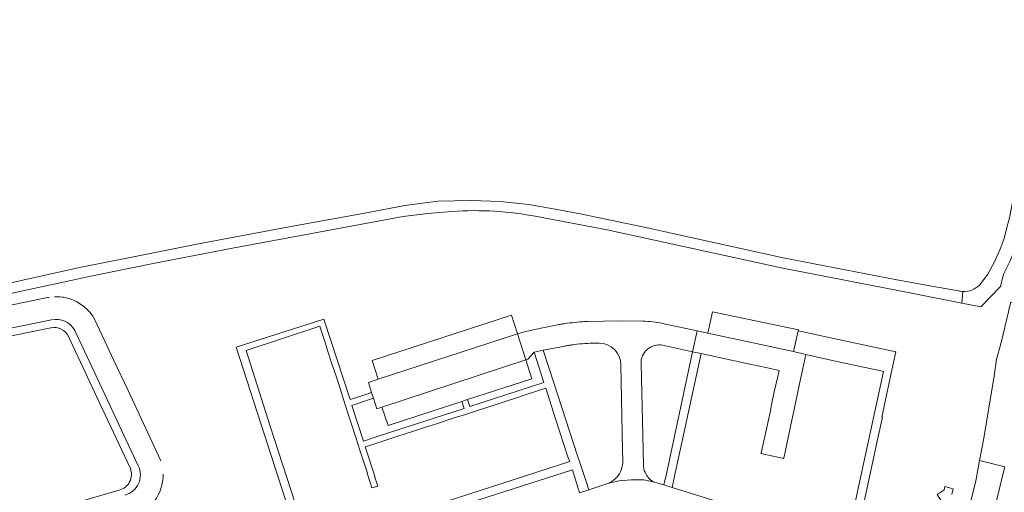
# Model space of a CAD drawing. Header units: metres. Extents: x 166325 to 190320, y 381923 to 404576.
# Tile 992 of 1056: x 181492 to 181746, y 386040 to 386162. Entities that reach past the tile are written whole.
import ezdxf

# ---------------------------------------------------------------- set-up
doc = ezdxf.new("R2010")
doc.units = ezdxf.units.M
for name, color, linetype, lineweight in [('B-WE-VH-VERHARDING_ASFALT-GV', 8, 'Continuous', 18), ('B-WE-VH-VERHARDING_BETONSTRAATSTEEN-GV', 8, 'Continuous', 18), ('B-WE-VH-VERHARDING_STRAATBAKSTEEN-GV', 8, 'Continuous', 18)]:
    doc.layers.add(name, color=color, linetype=linetype, lineweight=lineweight)

msp = doc.modelspace()

# ---------------------------------------------------------------- linework, layer by layer
at = {"layer": 'B-WE-VH-VERHARDING_ASFALT-GV', "flags": 128}
for points in [[(181745.634, 386096.002), (181747.3, 386099.27), (181748.855, 386103.124), (181749.968, 386107.888), (181751.775, 386116.907), (181754.997, 386134.262), (181758.891, 386157.379), (181760.858, 386168.921)], [(181756.793, 386165.658), (181754.069, 386148.757), (181750.059, 386125.273), (181747.204, 386110.601), (181746.535, 386108.089), (181745.787, 386105.282)], [(181734.011, 386091.75), (181727.166, 386092.967), (181718.082, 386094.582), (181688.786, 386100.252), (181660.344, 386106.545), (181654.179, 386107.909), (181636.816, 386111.493), (181629.991, 386112.8), (181623.152, 386114.032), (181615.756, 386114.825), (181608.321, 386115.042), (181599.733, 386114.893), (181591.214, 386113.802), (181581.298, 386111.849), (181560.418, 386108.062), (181537.5, 386103.764), (181520.305, 386100.339), (181507.244, 386097.725), (181483.697, 386092.503)], [(181500.326, 386093.375), (181509.792, 386095.415), (181526.264, 386098.76), (181546.744, 386102.771), (181590.731, 386110.941), (181597.058, 386111.723), (181603.412, 386112.238)], [(181625.23, 386110.902), (181643.399, 386107.489), (181688.291, 386097.653), (181717.905, 386091.906), (181722.76, 386090.926), (181734.907, 386088.56), (181735.155, 386091.567)], [(181741.588, 386096.052), (181739.428, 386093.227)], [(181744.961, 386093.17), (181745.634, 386096.002)], [(181474.349, 386087.778), (181498.997, 386093.089), (181500.326, 386093.375)], [(181735.172, 386091.566), (181735.155, 386091.567), (181734.907, 386088.56), (181739.792, 386087.609), (181744.969, 386092.935)], [(181748.389, 386077.126), (181750.475, 386085.621), (181751.066, 386088.032), (181751.05, 386088.035), (181747.508, 386088.799), (181747.035, 386086.852), (181747.017, 386086.78), (181746.904, 386086.315), (181746.9, 386086.299), (181744.907, 386078.098), (181743.868, 386074.128), (181743.207, 386069.825), (181740.554, 386053.724), (181739.461, 386047.959), (181745.957, 386046.32)], [(181739.461, 386047.959), (181738.466, 386042.708), (181735.166, 386029.235), (181731.166, 386011.278)], [(181735.331, 385997.728), (181738.829, 386015.359), (181743.29, 386035.367), (181745.517, 386044.694), (181745.957, 386046.32), (181739.461, 386047.959)]]:
    msp.add_lwpolyline(points, dxfattribs=at)
at = {"layer": 'B-WE-VH-VERHARDING_ASFALT-GV'}
for points in [[(181603.412, 386112.238, -0.0648072), (181625.23, 386110.902)], [(181745.787, 386105.282, -0.0495164), (181741.588, 386096.052)], [(181739.428, 386093.227, -0.2144953), (181735.172, 386091.566)], [(181744.969, 386092.935, -0.0338594), (181744.961, 386093.17)], [(181735.155, 386091.567, -0.0526176), (181734.011, 386091.75)]]:
    msp.add_lwpolyline(points, format="xyb", dxfattribs=at)
at = {"layer": 'B-WE-VH-VERHARDING_BETONSTRAATSTEEN-GV', "flags": 128}
for points in [[(181584.294, 386068.956), (181620.294, 386080.63), (181618.747, 386085.427), (181582.74, 386073.724)], [(181670.582, 386086.35), (181669.377, 386080.842), (181691.454, 386076.079), (181692.668, 386081.455), (181692.71, 386081.641)], [(181622.426, 386073.9), (181620.294, 386080.63), (181584.294, 386068.956), (181581.802, 386068.099), (181582.632, 386065.517), (181583.101, 386064.002), (181583.984, 386061.327), (181585.295, 386061.755)], [(181691.454, 386076.079), (181669.377, 386080.842), (181666.585, 386081.434), (181665.437, 386076.02), (181667.622, 386075.542), (181668.42, 386075.369), (181679.786, 386072.908), (181684.769, 386071.833), (181687.77, 386071.193), (181687.35, 386069.277), (181686.45, 386065.667), (181685.823, 386062.312), (181685.397, 386060.369), (181684.971, 386058.425), (181683.521, 386051.812), (181683.096, 386049.872), (181683.07, 386049.755), (181688.935, 386048.488), (181688.96, 386048.609), (181689.357, 386050.54), (181690.792, 386057.176), (181691.202, 386059.145), (181691.608, 386061.092), (181693.044, 386067.728), (181693.473, 386069.716), (181693.893, 386071.66), (181694.634, 386075.272)], [(181585.295, 386061.755), (181586.849, 386056.988), (181605.869, 386063.159), (181607.359, 386063.653), (181623.984, 386069.054), (181622.426, 386073.9)]]:
    msp.add_lwpolyline(points, close=True, dxfattribs=at)
for points in [[(181608.092, 386037.079), (181634.406, 386045.582), (181635.925, 386040.757), (181636.073, 386040.287), (181636.277, 386039.64), (181638.648, 386040.41), (181638.439, 386041.045), (181638.286, 386041.513), (181636.501, 386046.947), (181635.769, 386049.176), (181629.634, 386067.988), (181626.899, 386076.44), (181624.58, 386075.904), (181627.081, 386068.099), (181607.946, 386061.873), (181607.359, 386063.653), (181605.869, 386063.159), (181606.462, 386061.384), (181584.092, 386054.132), (181580.512, 386052.971), (181577.543, 386062.159), (181581.073, 386063.33), (181583.101, 386064.002), (181582.632, 386065.517), (181580.579, 386064.835), (181577.066, 386063.669), (181570.313, 386084.409), (181547.656, 386077.183), (181564.011, 386026.632)], [(181566.184, 386026.833), (181556.429, 386056.83), (181550.233, 386076.365), (181569.261, 386082.647), (181569.799, 386080.987), (181570.452, 386078.934), (181571.365, 386076.059), (181572.277, 386073.185), (181573.537, 386069.418), (181574.464, 386066.552), (181575.391, 386063.686), (181576.612, 386059.909), (181577.543, 386057.039), (181578.474, 386054.169), (181579.67, 386050.403), (181580.598, 386047.54), (181581.526, 386044.677), (181581.492, 386044.667), (181582.7, 386040.864), (181584.193, 386041.349), (181583.375, 386043.874), (181583.443, 386043.896), (181580.999, 386051.462), (181583.423, 386052.254), (181583.417, 386052.274), (181586.273, 386053.195), (181589.129, 386054.117), (181593.667, 386055.598), (181596.526, 386056.524), (181599.385, 386057.45), (181603.953, 386058.935), (181606.816, 386059.86), (181609.679, 386060.786), (181614.235, 386062.272), (181617.102, 386063.2), (181619.968, 386064.128), (181622.232, 386064.865), (181625.115, 386065.804), (181627.561, 386066.6), (181630.005, 386058.975), (181633.362, 386048.617), (181633.722, 386047.683), (181587.228, 386032.615)], [(181678.362, 386035.339), (181660.17, 386040.984), (181658.05, 386041.647), (181655.268, 386042.431), (181652.826, 386042.921), (181649.618, 386042.945), (181646.434, 386042.733), (181643.562, 386042.006), (181638.648, 386040.41), (181636.277, 386039.64)]]:
    msp.add_lwpolyline(points, dxfattribs=at)
at = {"layer": 'B-WE-VH-VERHARDING_STRAATBAKSTEEN-GV', "flags": 128}
for points in [[(181499.07, 386090.023), (181499.008, 386090.011), (181481.944, 386086.496), (181463.23, 386082.683), (181383.23, 386066.382), (181381.586, 386066.047), (181381.384, 386059.845), (181400.952, 386063.922), (181409.508, 386065.693), (181419.316, 386067.695), (181429.08, 386069.669), (181438.236, 386071.548), (181439.478, 386071.812), (181446.643, 386073.332), (181456.345, 386075.295), (181465.059, 386077.049), (181475.09, 386079.154), (181485.49, 386081.257), (181486.922, 386081.547), (181500.042, 386084.255)], [(181500.042, 386084.255), (181486.922, 386081.547), (181485.49, 386081.257), (181475.09, 386079.154), (181465.059, 386077.049), (181456.345, 386075.295), (181446.643, 386073.332), (181439.478, 386071.812), (181438.236, 386071.548), (181429.08, 386069.669), (181419.316, 386067.695), (181409.508, 386065.693), (181400.952, 386063.922), (181381.384, 386059.845), (181381.333, 386058.295), (181401.244, 386062.338), (181429.24, 386067.646), (181433.747, 386068.543), (181439.85, 386069.758), (181461.8, 386074.36), (181485.868, 386079.31), (181499.899, 386082.22)], [(181528.255, 386047.859), (181519.779, 386066.04), (181516.153, 386073.771), (181511.238, 386084.248)], [(181627.218, 386082.279), (181623.106, 386081.387), (181622.31, 386081.214), (181620.294, 386080.63), (181622.426, 386073.9), (181622.925, 386074.092), (181624.58, 386075.904), (181626.899, 386076.44)], [(181633.059, 386083.355), (181632.534, 386083.281)], [(181652.586, 386083.927), (181646.576, 386084.037), (181638.323, 386083.85)], [(181666.585, 386081.434), (181657.684, 386083.321)], [(181504.44, 386079.922), (181512.451, 386062.808), (181520.385, 386045.864)], [(181522.428, 386046.597), (181514.435, 386063.663), (181506.072, 386081.527)], [(181657.64, 386077.701), (181665.437, 386076.02), (181666.585, 386081.434)], [(181707.381, 386026.632), (181712.46, 386050.09), (181712.905, 386052.144), (181714.419, 386059.139), (181714.233, 386059.172), (181716.656, 386070.468), (181717.844, 386076.007), (181692.668, 386081.455), (181691.454, 386076.079)], [(181626.899, 386076.44), (181632.088, 386077.395), (181632.401, 386077.453)], [(181640.438, 386078.226), (181641.347, 386078.241)], [(181691.454, 386076.079), (181694.634, 386075.272), (181702.61, 386073.508), (181713.978, 386071.052), (181714.659, 386070.905), (181707.696, 386038.706), (181706.222, 386031.891), (181705.638, 386029.249), (181705.514, 386028.689), (181705.218, 386027.352), (181706.785, 386026.886)], [(181646.955, 386072.617), (181647.335, 386050.742), (181647.398, 386047.995)], [(181652.722, 386046.947), (181652.118, 386072.922)], [(181643.562, 386042.006), (181646.434, 386042.733), (181649.618, 386042.945), (181652.826, 386042.921), (181655.268, 386042.431)], [(181517.523, 386040.317), (181504.741, 386036.584), (181486.809, 386031.3), (181460.234, 386023.274)], [(181732.305, 386039.166), (181732.693, 386040.638), (181730.541, 386041.222), (181730.313, 386040.351), (181729.354, 386039.712), (181728.887, 386039.401), (181728.516, 386039.155), (181728.789, 386038.748), (181730.26, 386036.545)]]:
    msp.add_lwpolyline(points, dxfattribs=at)
at = {"layer": 'B-WE-VH-VERHARDING_STRAATBAKSTEEN-GV'}
for points in [[(181499.441, 386090.089, 0.0109157), (181499.07, 386090.023)], [(181504.498, 386089.755, 0.0831216), (181500.793, 386090.224)], [(181511.238, 386084.248, 0.1995185), (181504.498, 386089.755)], [(181499.899, 386082.22, -0.3452505), (181504.44, 386079.922)], [(181500.042, 386084.255, -0.3328242), (181506.072, 386081.527)], [(181630.554, 386082.962, 0.0135356), (181627.218, 386082.279)], [(181631.675, 386083.151, 0.0044833), (181630.554, 386082.962)], [(181632.534, 386083.281, 0.0027929), (181631.675, 386083.151)], [(181638.323, 386083.85, 0.0207377), (181633.059, 386083.355)], [(181657.684, 386083.321, 0.0407836), (181652.586, 386083.927)], [(181632.401, 386077.453, -0.0064161), (181633.397, 386077.642)], [(181633.397, 386077.642, -0.0060429), (181634.282, 386077.787)], [(181634.282, 386077.787, -0.0057612), (181634.864, 386077.871)], [(181634.864, 386077.871, -0.0363858), (181640.438, 386078.226)], [(181641.347, 386078.241, -0.4040237), (181646.955, 386072.617)], [(181652.118, 386072.922, -0.4769345), (181657.64, 386077.701)], [(181522.428, 386046.597, -0.4716923), (181518.983, 386039.046)], [(181647.398, 386047.995, -0.1265124), (181646.8, 386045.024)], [(181653.153, 386044.901, -0.0972708), (181652.722, 386046.947)], [(181520.385, 386045.864, -0.4486266), (181517.523, 386040.317)], [(181520.682, 386033.422, 0.338033), (181528.846, 386044.392)], [(181646.8, 386045.024, -0.1881399), (181643.562, 386042.006)], [(181655.268, 386042.431, -0.1537146), (181653.153, 386044.901)]]:
    msp.add_lwpolyline(points, format="xyb", dxfattribs=at)
at = {"layer": 'B-WE-VH-VERHARDING_STRAATBAKSTEEN-GV', "flags": 128}
msp.add_lwpolyline([(181667.622, 386075.542), (181665.437, 386076.02), (181658.409, 386043.316), (181658.306, 386042.839), (181658.05, 386041.647), (181660.17, 386040.984), (181660.433, 386042.201), (181660.536, 386042.683), (181661.818, 386048.626)], close=True, dxfattribs=at)

doc.saveas('drawing.dxf')
